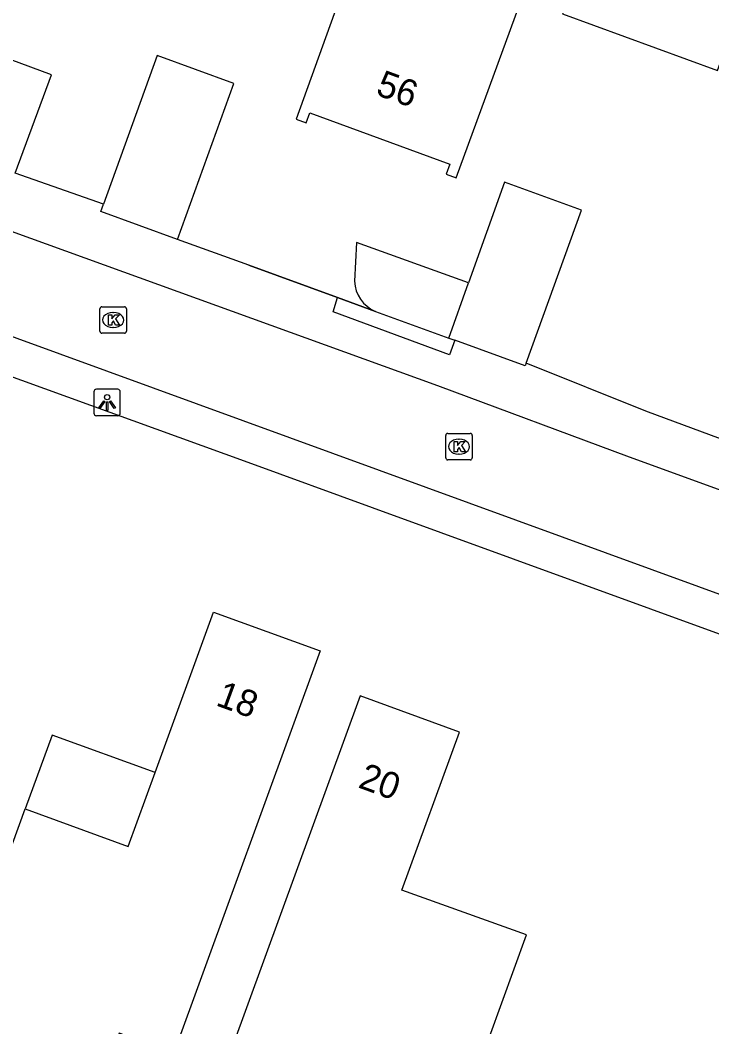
# Model space of a CAD drawing. Extents: x 155275 to 156263, y 382654 to 383635.
# Drawn here: x 156010.95 to 156037.12, y 383044.25 to 383082.31 of the extents above; entities that cross this region are included whole.
import ezdxf

# ---------------------------------------------------------------- set-up
doc = ezdxf.new("R2010")
doc.units = 0
for name, color, linetype in [('IMGEO_Haag', 7, 'Continuous'), ('IMGEO_Hek', 7, 'Continuous'), ('IMGEO_Kolk', 7, 'Continuous'), ('IMGEO_Lichtpunt', 7, 'Continuous'), ('IMGEO_Pand', 7, 'Continuous'), ('IMGEO_Pand_nummerreeks', 7, 'Continuous'), ('IMGEO_Pand_overbouw', 7, 'Continuous'), ('IMGEO_Rijbaan_lokaal_open', 7, 'Continuous'), ('IMGEO_Voetpad_open', 7, 'Continuous')]:
    doc.layers.add(name, color=color, linetype=linetype)

msp = doc.modelspace()

# ---------------------------------------------------------------- linework, layer by layer
at = {"layer": 'IMGEO_Haag'}
msp.add_lwpolyline([(156024.388, 383071.298), (156022.961, 383071.817)], dxfattribs=at)
at = {"layer": 'IMGEO_Hek'}
for points in [[(156019.6, 383073.039), (156022.961, 383071.817)], [(156022.961, 383071.817), (156024.388, 383071.298)], [(156034.62, 383067.526), (156030.094, 383069.343)]]:
    msp.add_lwpolyline(points, dxfattribs=at)
at = {"layer": 'IMGEO_Kolk'}
for p, q in [((156013.969, 383070.545), (156013.969, 383071.397)), ((156014.044, 383071.471), (156014.896, 383071.471)), ((156014.457, 383071.251), (156014.482, 383071.251)), ((156014.97, 383071.397), (156014.97, 383070.545)), ((156014.896, 383070.471), (156014.044, 383070.471)), ((156014.48, 383070.691), (156014.455, 383070.691)), ((156027.052, 383065.757), (156027.052, 383066.609)), ((156027.127, 383066.683), (156027.979, 383066.683)), ((156028.053, 383066.609), (156028.053, 383065.757)), ((156027.54, 383066.463), (156027.565, 383066.463)), ((156027.563, 383065.903), (156027.538, 383065.903)), ((156027.979, 383065.683), (156027.127, 383065.683))]:
    msp.add_line(p, q, dxfattribs=at)
for points in [[(156013.969, 383070.545), (156013.969, 383071.397)], [(156014.044, 383071.471), (156014.896, 383071.471)], [(156014.29, 383071.171), (156014.413, 383071.171), (156014.413, 383071.02), (156014.543, 383071.171), (156014.707, 383071.171), (156014.561, 383071.02), (156014.714, 383070.771), (156014.562, 383070.771), (156014.477, 383070.935), (156014.413, 383070.868), (156014.413, 383070.771), (156014.29, 383070.771), (156014.29, 383071.171)], [(156014.97, 383071.397), (156014.97, 383070.545)], [(156014.896, 383070.471), (156014.044, 383070.471)], [(156027.052, 383065.757), (156027.052, 383066.609)], [(156027.127, 383066.683), (156027.979, 383066.683)], [(156028.053, 383066.609), (156028.053, 383065.757)], [(156027.373, 383066.383), (156027.496, 383066.383), (156027.496, 383066.232), (156027.626, 383066.383), (156027.79, 383066.383), (156027.644, 383066.232), (156027.797, 383065.983), (156027.645, 383065.983), (156027.56, 383066.147), (156027.496, 383066.08), (156027.496, 383065.983), (156027.373, 383065.983), (156027.373, 383066.383)], [(156027.979, 383065.683), (156027.127, 383065.683)]]:
    msp.add_lwpolyline(points, dxfattribs=at)
for centre, start, end in [((156014.046, 383071.395), 91.552, 178.448), ((156014.046, 383071.395), 91.552, 178.448), ((156014.894, 383071.395), 1.552, 88.448), ((156014.894, 383071.395), 1.552, 88.448), ((156014.046, 383070.547), 181.552, 268.448), ((156014.046, 383070.547), 181.552, 268.448), ((156014.894, 383070.547), 271.552, 358.448), ((156014.894, 383070.547), 271.552, 358.448), ((156027.129, 383066.607), 91.552, 178.448), ((156027.129, 383066.607), 91.552, 178.448), ((156027.977, 383066.607), 1.552, 88.448), ((156027.977, 383066.607), 1.552, 88.448), ((156027.129, 383065.759), 181.552, 268.448), ((156027.129, 383065.759), 181.552, 268.448), ((156027.977, 383065.759), 271.552, 358.448), ((156027.977, 383065.759), 271.552, 358.448)]:
    msp.add_arc(centre, 0.0765, start, end, dxfattribs=at)
for centre, major_axis, ratio, start_param, end_param in [((156014.456, 383070.971), (-0.387, 0.002), 0.722429, 4.712389, 7.853982), ((156014.481, 383070.971), (-0.39, 0.002), 0.717154, 1.570796, 4.712389), ((156027.539, 383066.183), (-0.387, 0.002), 0.722429, 4.712389, 7.853982), ((156027.564, 383066.183), (-0.39, 0.002), 0.717154, 1.570796, 4.712389)]:
    msp.add_ellipse(centre, major_axis=major_axis, ratio=ratio, start_param=start_param, end_param=end_param, dxfattribs=at)
at = {"layer": 'IMGEO_Lichtpunt'}
for p, q in [((156013.74, 383068.255), (156013.74, 383067.448)), ((156013.74, 383068.255), (156013.74, 383067.448)), ((156014.642, 383068.35), (156013.834, 383068.35)), ((156014.642, 383068.35), (156013.834, 383068.35)), ((156014.736, 383067.448), (156014.736, 383068.255)), ((156014.736, 383067.448), (156014.736, 383068.255)), ((156013.834, 383067.354), (156014.642, 383067.354)), ((156013.834, 383067.354), (156014.642, 383067.354))]:
    msp.add_line(p, q, dxfattribs=at)
for points in [[(156014.114, 383067.919), (156014.153, 383067.891), (156013.965, 383067.629), (156013.927, 383067.656), (156014.114, 383067.919)], [(156014.216, 383067.871), (156014.263, 383067.871), (156014.263, 383067.549), (156014.216, 383067.549), (156014.216, 383067.871)], [(156014.326, 383067.891), (156014.364, 383067.918), (156014.551, 383067.656), (156014.512, 383067.628), (156014.326, 383067.891)]]:
    msp.add_lwpolyline(points, dxfattribs=at)
msp.add_circle((156014.239, 383068.053), 0.0994, dxfattribs=at)
for centre, start, end in [((156013.834, 383068.255), 90, 180), ((156013.834, 383068.255), 90, 180), ((156014.642, 383068.255), 0, 90), ((156014.642, 383068.255), 0, 90), ((156013.834, 383067.448), 180, 270), ((156013.834, 383067.448), 180, 270), ((156014.642, 383067.448), 270, 0), ((156014.642, 383067.448), 270, 360)]:
    msp.add_arc(centre, 0.0946, start, end, dxfattribs=at)
at = {"layer": 'IMGEO_Pand'}
for points in [[(156023.829, 383085.314), (156021.393, 383078.562), (156021.769, 383078.423), (156021.913, 383078.799), (156027.205, 383076.866), (156027.073, 383076.484), (156027.443, 383076.344), (156030.293, 383084.138), (156027.287, 383085.233), (156028.371, 383088.206), (156031.376, 383087.106), (156033.416, 383092.677), (156035.007, 383095.604)], [(156040.934, 383090.292), (156035.052, 383092.422), (156031.469, 383082.549), (156037.327, 383080.406), (156040.934, 383090.292)], [(156010.755, 383076.524), (156012.132, 383080.237), (156009.771, 383081.112)], [(156016.907, 383074.017), (156019.038, 383079.914), (156016.129, 383080.965), (156014.102, 383075.355)], [(156030.094, 383069.343), (156032.186, 383075.118), (156029.273, 383076.186), (156027.911, 383072.378)], [(156016.907, 383074.017), (156013.998, 383075.068), (156014.102, 383075.355)], [(156027.911, 383072.378), (156023.674, 383073.895), (156023.597, 383072.434)], [(156027.164, 383070.29), (156027.911, 383072.378)], [(156024.388, 383071.298), (156027.164, 383070.29)], [(156027.164, 383070.29), (156027.398, 383070.205)], [(156030.094, 383069.343), (156030.057, 383069.24), (156027.398, 383070.205)], [(156016.769, 383043.266), (156014.691, 383044.007), (156014.239, 383042.714), (156013.73, 383041.292), (156007.835, 383043.403), (156011.141, 383052.491), (156015.033, 383051.062), (156016.054, 383053.858), (156018.267, 383059.921), (156022.297, 383058.464), (156016.769, 383043.266)], [(156019.583, 383038.444), (156025.902, 383036.158), (156030.101, 383047.727), (156025.384, 383049.419), (156027.571, 383055.384), (156023.809, 383056.763), (156018.97, 383043.484), (156019.307, 383043.361), (156019.471, 383043.812), (156021.304, 383043.145), (156021.139, 383042.693), (156019.583, 383038.444)]]:
    msp.add_lwpolyline(points, dxfattribs=at)
msp.add_arc((156024.904, 383072.501), 1.309, 182.9319, 246.7673, dxfattribs=at)
at = {"layer": 'IMGEO_Pand_overbouw'}
msp.add_lwpolyline([(156016.054, 383053.858), (156012.158, 383055.274), (156011.141, 383052.491), (156015.033, 383051.062)], close=True, dxfattribs=at)
at = {"layer": 'IMGEO_Rijbaan_lokaal_open'}
for points in [[(156000.039, 383078.152), (156026.745, 383068.497), (156033.987, 383065.798), (156082.569, 383048.16)], [(156081.283, 383044.621), (155998.741, 383074.665)]]:
    msp.add_lwpolyline(points, dxfattribs=at)
at = {"layer": 'IMGEO_Voetpad_open'}
for points in [[(156014.102, 383075.355), (156010.755, 383076.524)], [(156022.961, 383071.817), (156019.6, 383073.039), (156016.907, 383074.017)], [(156027.398, 383070.205), (156027.192, 383069.66), (156022.792, 383071.274), (156022.961, 383071.817)], [(156008.38, 383069.647), (156019.569, 383065.592), (156024.267, 383063.882), (156053.405, 383053.282)], [(156037.447, 383066.478), (156034.62, 383067.526), (156030.094, 383069.343)]]:
    msp.add_lwpolyline(points, dxfattribs=at)

# ---------------------------------------------------------------- texts
at = {"layer": 'IMGEO_Pand_nummerreeks'}
for s, rotation, p in [('56', 339.9344, (156024.362, 383079.501)), ('18', 339.8981, (156018.313, 383056.414)), ('20', 339.8639, (156023.696, 383053.311))]:
    msp.add_text(s, height=1, rotation=rotation, dxfattribs=at).set_placement(p)

doc.saveas('drawing.dxf')
